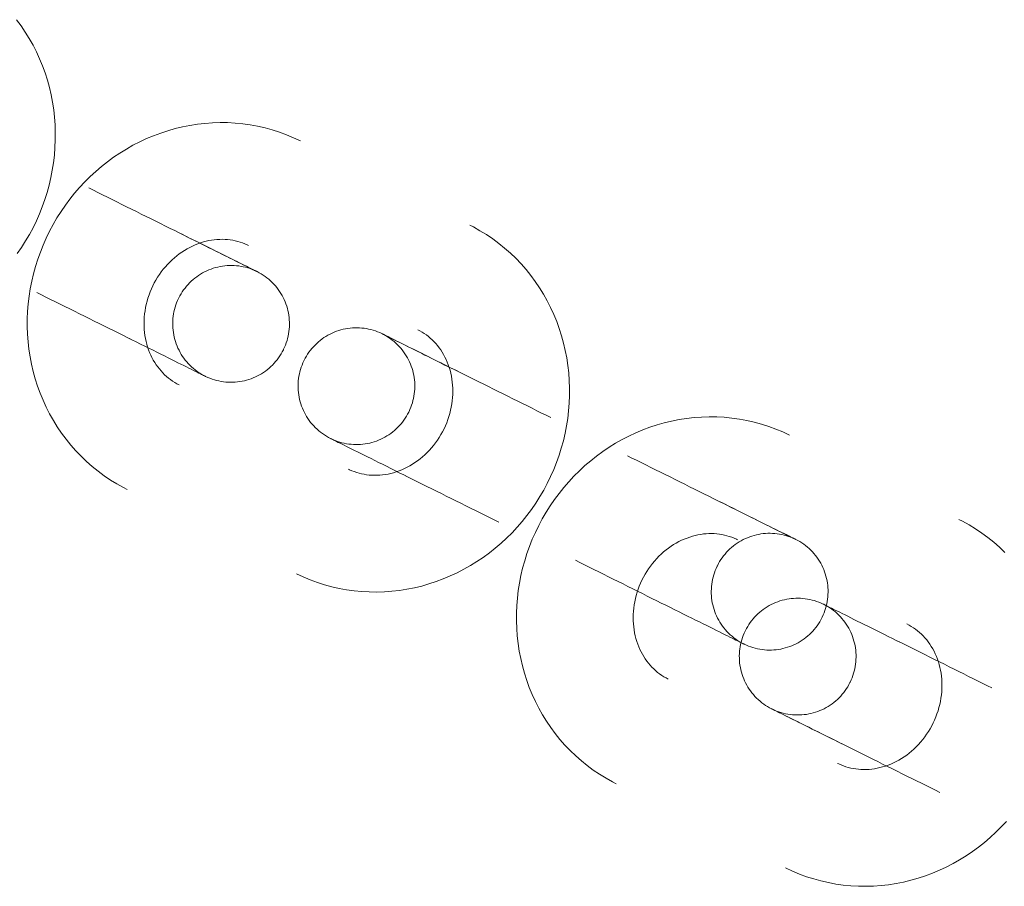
# Model space of a CAD drawing. Header units: millimetres. Extents: x -188930 to 271134, y -158090 to 283816.
# Tile 553 of 610: x 44253 to 44303, y 79073 to 79118. Entities that reach past the tile are written whole.
import ezdxf

# ---------------------------------------------------------------- set-up
doc = ezdxf.new("R2010")
doc.units = ezdxf.units.MM
doc.layers.add('I-FURN', color=30, linetype='Continuous', lineweight=9)

# ---------------------------------------------------------------- blocks, each defined once
blk = doc.blocks.new('LARSLAJ_hamak - LARSLAJ_hamak-V31-PZT-dwg')
at = {"layer": 'I-FURN', "flags": 128}
for points in [[(-292.658, 10.102), (-293.046, 10.093), (-293.434, 10.068), (-293.821, 10.026), (-294.205, 9.968), (-294.586, 9.893), (-294.964, 9.801), (-295.338, 9.694), (-295.706, 9.571), (-296.07, 9.432), (-296.426, 9.278), (-296.777, 9.109), (-297.119, 8.925), (-297.454, 8.727), (-297.781, 8.516), (-298.098, 8.291), (-298.406, 8.054), (-298.704, 7.804), (-298.992, 7.542), (-299.269, 7.268), (-299.535, 6.984), (-299.789, 6.689), (-300.032, 6.384), (-300.263, 6.07), (-300.481, 5.747), (-300.687, 5.416), (-300.879, 5.077), (-301.059, 4.731), (-301.225, 4.378), (-301.378, 4.018), (-301.517, 3.654), (-301.642, 3.284), (-301.753, 2.909)], [(-295.537, -9.426), (-295.166, -9.542), (-294.791, -9.642), (-294.411, -9.726), (-294.028, -9.793), (-293.643, -9.844), (-293.256, -9.878), (-292.867, -9.896), (-292.659, -9.898)], [(-282.943, -9.899), (-282.554, -9.891), (-282.166, -9.866), (-281.78, -9.824), (-281.396, -9.765), (-281.014, -9.69), (-280.636, -9.599), (-280.263, -9.492), (-279.894, -9.368), (-279.531, -9.229), (-279.174, -9.075), (-278.824, -8.906), (-278.481, -8.723), (-278.146, -8.525), (-277.82, -8.314), (-277.502, -8.089), (-277.194, -7.851), (-276.896, -7.601), (-276.608, -7.339), (-276.331, -7.066), (-276.065, -6.781), (-275.811, -6.487), (-275.568, -6.182), (-275.338, -5.868), (-275.119, -5.545), (-274.914, -5.214), (-274.721, -4.875), (-274.542, -4.528), (-274.375, -4.175), (-274.223, -3.816), (-274.084, -3.451), (-273.958, -3.081), (-273.847, -2.707), (-273.75, -2.328), (-273.667, -1.947), (-273.598, -1.562), (-273.544, -1.175), (-273.504, -0.786), (-273.478, -0.396), (-273.467, -0.005), (-273.47, 0.386), (-273.488, 0.777), (-273.52, 1.166), (-273.567, 1.554), (-273.628, 1.941), (-273.703, 2.324), (-273.793, 2.704), (-273.897, 3.081), (-274.014, 3.453), (-274.146, 3.821), (-274.291, 4.183), (-274.45, 4.54), (-274.623, 4.89), (-274.808, 5.233), (-275.007, 5.568), (-275.218, 5.896), (-275.442, 6.215), (-275.678, 6.525), (-275.927, 6.825), (-276.186, 7.115), (-276.458, 7.394), (-276.74, 7.663), (-277.032, 7.919), (-277.335, 8.163), (-277.647, 8.395), (-277.969, 8.614), (-278.299, 8.819), (-278.638, 9.01), (-278.984, 9.187), (-279.337, 9.349), (-279.697, 9.497), (-280.063, 9.628), (-280.434, 9.744), (-280.81, 9.844), (-281.189, 9.928), (-281.572, 9.996), (-281.957, 10.047), (-282.345, 10.081), (-282.733, 10.098), (-282.942, 10.101)], [(-263.42, 7.754), (-263.809, 7.745), (-264.197, 7.72), (-264.583, 7.678), (-264.967, 7.62), (-265.349, 7.545), (-265.727, 7.453), (-266.1, 7.346), (-266.469, 7.223), (-266.832, 7.084), (-267.189, 6.93), (-267.539, 6.761), (-267.882, 6.577), (-268.217, 6.38), (-268.543, 6.168), (-268.861, 5.943), (-269.169, 5.706), (-269.467, 5.456), (-269.755, 5.194), (-270.032, 4.92), (-270.298, 4.636), (-270.552, 4.341), (-270.795, 4.036), (-271.025, 3.722), (-271.243, 3.399), (-271.449, 3.068), (-271.642, 2.729), (-271.821, 2.383), (-271.988, 2.03), (-272.14, 1.671), (-272.279, 1.306), (-272.405, 0.936), (-272.516, 0.561), (-272.613, 0.183), (-272.696, -0.199), (-272.765, -0.584), (-272.819, -0.971), (-272.859, -1.36), (-272.885, -1.75), (-272.896, -2.141), (-272.893, -2.532), (-272.875, -2.922), (-272.843, -3.312), (-272.796, -3.7), (-272.735, -4.086), (-272.66, -4.47), (-272.57, -4.85), (-272.466, -5.227), (-272.349, -5.599), (-272.217, -5.967), (-272.072, -6.329), (-271.913, -6.685), (-271.74, -7.035), (-271.555, -7.378), (-271.356, -7.714), (-271.145, -8.041), (-270.921, -8.36), (-270.684, -8.67), (-270.436, -8.97), (-270.177, -9.26), (-269.905, -9.54), (-269.623, -9.808), (-269.331, -10.065), (-269.028, -10.309), (-268.716, -10.541), (-268.394, -10.759), (-268.064, -10.965), (-267.725, -11.156), (-267.379, -11.333), (-267.026, -11.495), (-266.666, -11.642), (-266.3, -11.774), (-265.929, -11.89), (-265.553, -11.99), (-265.174, -12.074), (-264.791, -12.141), (-264.406, -12.192), (-264.018, -12.226), (-263.63, -12.244), (-263.421, -12.246)], [(-253.705, -12.247), (-253.317, -12.239), (-252.929, -12.214), (-252.542, -12.172), (-252.158, -12.113), (-251.777, -12.038), (-251.399, -11.947), (-251.025, -11.839), (-250.657, -11.716), (-250.293, -11.577), (-249.936, -11.423), (-249.586, -11.254), (-249.244, -11.071), (-248.909, -10.873), (-248.582, -10.662), (-248.265, -10.437), (-247.957, -10.199), (-247.659, -9.949), (-247.371, -9.687), (-247.094, -9.414), (-246.828, -9.129), (-246.574, -8.835), (-246.331, -8.53), (-246.1, -8.216), (-245.882, -7.893), (-245.676, -7.562), (-245.484, -7.223), (-245.304, -6.876), (-245.138, -6.523), (-244.985, -6.164), (-244.846, -5.799), (-244.721, -5.429), (-244.61, -5.055), (-244.512, -4.676), (-244.429, -4.295), (-244.361, -3.91), (-244.306, -3.523), (-244.266, -3.134), (-244.241, -2.744), (-244.229, -2.353), (-244.233, -1.962), (-244.251, -1.571), (-244.283, -1.182), (-244.329, -0.793), (-244.391, -0.407), (-244.466, -0.024), (-244.555, 0.357), (-244.659, 0.733), (-244.777, 1.106), (-244.908, 1.473), (-245.054, 1.836), (-245.213, 2.192), (-245.385, 2.542), (-245.571, 2.885), (-245.769, 3.221), (-245.981, 3.548), (-246.205, 3.867), (-246.441, 4.177), (-246.689, 4.477), (-246.949, 4.767), (-247.22, 5.046), (-247.502, 5.315), (-247.795, 5.571), (-248.097, 5.816), (-248.41, 6.047), (-248.731, 6.266), (-249.062, 6.471), (-249.4, 6.662), (-249.747, 6.839), (-250.1, 7.002), (-250.46, 7.149), (-250.826, 7.28), (-251.197, 7.396), (-251.572, 7.496), (-251.952, 7.58), (-252.335, 7.648), (-252.72, 7.699), (-253.107, 7.733), (-253.496, 7.75), (-253.704, 7.753)], [(-243.257, -0.584), (-243.311, -0.971), (-243.351, -1.36), (-243.377, -1.75), (-243.388, -2.141), (-243.385, -2.532), (-243.367, -2.922), (-243.335, -3.312), (-243.288, -3.7), (-243.227, -4.086), (-243.152, -4.47), (-243.062, -4.85), (-242.958, -5.227), (-242.841, -5.599), (-242.709, -5.967), (-242.564, -6.329), (-242.405, -6.685), (-242.232, -7.035), (-242.047, -7.378), (-241.848, -7.714), (-241.637, -8.041), (-241.413, -8.36), (-241.176, -8.67), (-240.928, -8.97), (-240.668, -9.26), (-240.397, -9.54), (-240.115, -9.808), (-239.823, -10.065), (-239.52, -10.309), (-239.208, -10.541), (-238.886, -10.759), (-238.556, -10.965), (-238.217, -11.156), (-237.871, -11.333)], [(-292.658, -3.898), (-292.787, -3.895), (-292.916, -3.887), (-293.045, -3.873), (-293.174, -3.853), (-293.302, -3.828), (-293.43, -3.797), (-293.557, -3.761), (-293.684, -3.718), (-293.809, -3.671), (-293.933, -3.617), (-294.056, -3.558), (-294.177, -3.493), (-294.297, -3.422), (-294.415, -3.345), (-294.531, -3.263), (-294.645, -3.175), (-294.756, -3.082), (-294.864, -2.983), (-294.97, -2.879), (-295.072, -2.77), (-295.171, -2.655), (-295.267, -2.535), (-295.358, -2.411), (-295.445, -2.282), (-295.528, -2.148), (-295.607, -2.01), (-295.68, -1.868), (-295.749, -1.721), (-295.813, -1.572), (-295.871, -1.419), (-295.924, -1.263), (-295.971, -1.104), (-296.012, -0.943), (-296.048, -0.78), (-296.077, -0.615), (-296.101, -0.448), (-296.118, -0.281), (-296.129, -0.112), (-296.134, 0.057), (-296.132, 0.226), (-296.125, 0.394), (-296.111, 0.562), (-296.091, 0.729), (-296.064, 0.895), (-296.032, 1.06), (-295.994, 1.222), (-295.95, 1.382), (-295.9, 1.539), (-295.845, 1.694), (-295.784, 1.845), (-295.718, 1.993), (-295.647, 2.138), (-295.571, 2.278), (-295.49, 2.414), (-295.405, 2.546), (-295.316, 2.673), (-295.223, 2.795), (-295.126, 2.913), (-295.025, 3.025), (-294.921, 3.132), (-294.814, 3.234), (-294.705, 3.33), (-294.592, 3.42), (-294.477, 3.506), (-294.361, 3.585), (-294.242, 3.659), (-294.121, 3.727), (-293.999, 3.789), (-293.875, 3.846), (-293.751, 3.897), (-293.625, 3.942), (-293.498, 3.982), (-293.371, 4.016), (-293.243, 4.044), (-293.114, 4.067), (-292.985, 4.084), (-292.856, 4.095), (-292.727, 4.101), (-292.658, 4.102)], [(-282.943, 4.101), (-282.813, 4.098), (-282.684, 4.089), (-282.555, 4.075), (-282.426, 4.056), (-282.298, 4.031), (-282.17, 4), (-282.043, 3.963), (-281.917, 3.921), (-281.792, 3.873), (-281.667, 3.819), (-281.544, 3.76), (-281.423, 3.695), (-281.303, 3.624), (-281.185, 3.548), (-281.069, 3.466), (-280.956, 3.378), (-280.844, 3.285), (-280.736, 3.186), (-280.63, 3.082), (-280.528, 2.972), (-280.429, 2.858), (-280.334, 2.738), (-280.242, 2.613), (-280.155, 2.484), (-280.072, 2.35), (-279.994, 2.212), (-279.92, 2.07), (-279.851, 1.924), (-279.788, 1.774), (-279.729, 1.621), (-279.677, 1.465), (-279.629, 1.307), (-279.588, 1.146), (-279.553, 0.982), (-279.523, 0.817), (-279.5, 0.651), (-279.482, 0.483), (-279.471, 0.315), (-279.467, 0.146), (-279.468, -0.023), (-279.476, -0.192), (-279.49, -0.36), (-279.51, -0.527), (-279.536, -0.693), (-279.568, -0.857), (-279.607, -1.019), (-279.651, -1.18), (-279.7, -1.337), (-279.756, -1.492), (-279.817, -1.643), (-279.883, -1.791), (-279.954, -1.935), (-280.03, -2.076), (-280.11, -2.212), (-280.195, -2.343), (-280.284, -2.471), (-280.378, -2.593), (-280.475, -2.71), (-280.575, -2.822), (-280.679, -2.929), (-280.786, -3.031), (-280.896, -3.127), (-281.008, -3.218), (-281.123, -3.303), (-281.24, -3.383), (-281.359, -3.456), (-281.479, -3.525), (-281.601, -3.587), (-281.725, -3.644), (-281.85, -3.695), (-281.975, -3.74), (-282.102, -3.78), (-282.23, -3.813), (-282.358, -3.842), (-282.486, -3.864), (-282.615, -3.881), (-282.744, -3.893), (-282.873, -3.899), (-282.943, -3.899)], [(-288.386, 3.102), (-288.403, 3.102), (-288.431, 3.102), (-288.47, 3.102), (-288.52, 3.102), (-288.581, 3.102), (-288.653, 3.102), (-288.736, 3.102), (-288.829, 3.102), (-288.933, 3.102), (-289.047, 3.102), (-289.172, 3.102), (-289.306, 3.102), (-289.45, 3.102), (-289.603, 3.102), (-289.766, 3.102), (-289.938, 3.102), (-290.118, 3.102), (-290.307, 3.102), (-290.504, 3.102), (-290.708, 3.102), (-290.921, 3.102), (-291.14, 3.102), (-291.366, 3.102), (-291.599, 3.102), (-291.837, 3.102), (-292.081, 3.102), (-292.331, 3.102), (-292.585, 3.102), (-292.844, 3.102), (-293.107, 3.102), (-293.374, 3.102), (-293.643, 3.102), (-293.916, 3.102), (-294.191, 3.102), (-294.468, 3.102), (-294.746, 3.102), (-295.025, 3.102), (-295.305, 3.102), (-295.585, 3.102), (-295.865, 3.102), (-296.144, 3.102), (-296.421, 3.102), (-296.697, 3.102), (-296.971, 3.102), (-297.242, 3.102), (-297.511, 3.102), (-297.776, 3.102), (-298.037, 3.103)], [(-292.724, 3.103), (-292.468, 3.102), (-292.215, 3.102), (-291.968, 3.102), (-291.727, 3.102), (-291.491, 3.102), (-291.261, 3.102), (-291.038, 3.102), (-290.822, 3.102), (-290.613, 3.102), (-290.412, 3.102), (-290.219, 3.102), (-290.034, 3.102), (-289.857, 3.102), (-289.69, 3.102), (-289.531, 3.102), (-289.382, 3.102), (-289.243, 3.102), (-289.113, 3.102), (-288.994, 3.102), (-288.884, 3.102), (-288.785, 3.102), (-288.697, 3.102), (-288.619, 3.102), (-288.552, 3.102), (-288.496, 3.102), (-288.451, 3.102), (-288.417, 3.102), (-288.394, 3.102)], [(-291.381, 0.102), (-291.378, 0.222), (-291.371, 0.342), (-291.359, 0.461), (-291.343, 0.58), (-291.321, 0.698), (-291.295, 0.815), (-291.264, 0.931), (-291.229, 1.046), (-291.188, 1.159), (-291.144, 1.27), (-291.095, 1.38), (-291.042, 1.487), (-290.984, 1.593), (-290.923, 1.696), (-290.857, 1.796), (-290.787, 1.894), (-290.713, 1.988), (-290.636, 2.08), (-290.555, 2.169), (-290.471, 2.254), (-290.383, 2.336), (-290.292, 2.414), (-290.198, 2.489), (-290.101, 2.56), (-290.002, 2.626), (-289.899, 2.689), (-289.795, 2.748), (-289.688, 2.802), (-289.579, 2.852), (-289.468, 2.898), (-289.355, 2.939), (-289.241, 2.976), (-289.125, 3.008), (-289.008, 3.035), (-288.891, 3.058), (-288.772, 3.076), (-288.653, 3.09), (-288.533, 3.098), (-288.413, 3.102), (-288.381, 3.102)], [(-288.381, 3.102), (-288.261, 3.099), (-288.141, 3.092), (-288.021, 3.08), (-287.903, 3.063), (-287.785, 3.042), (-287.668, 3.016), (-287.552, 2.985), (-287.437, 2.949), (-287.324, 2.909), (-287.212, 2.865), (-287.103, 2.816), (-286.995, 2.763), (-286.89, 2.705), (-286.787, 2.643), (-286.687, 2.578), (-286.589, 2.508), (-286.494, 2.434), (-286.403, 2.357), (-286.314, 2.276), (-286.229, 2.192), (-286.147, 2.104), (-286.069, 2.013), (-285.994, 1.919), (-285.923, 1.822), (-285.856, 1.723), (-285.794, 1.62), (-285.735, 1.516), (-285.68, 1.409), (-285.63, 1.3), (-285.585, 1.189), (-285.543, 1.076), (-285.507, 0.962), (-285.475, 0.846), (-285.447, 0.729), (-285.425, 0.611), (-285.406, 0.493), (-285.393, 0.374), (-285.385, 0.254), (-285.381, 0.134), (-285.381, 0.102)], [(-263.42, -6.246), (-263.55, -6.243), (-263.679, -6.235), (-263.808, -6.221), (-263.937, -6.201), (-264.065, -6.176), (-264.193, -6.145), (-264.32, -6.109), (-264.446, -6.066), (-264.571, -6.018), (-264.696, -5.965), (-264.818, -5.906), (-264.94, -5.84), (-265.06, -5.77), (-265.178, -5.693), (-265.294, -5.611), (-265.407, -5.523), (-265.518, -5.43), (-265.627, -5.331), (-265.732, -5.227), (-265.835, -5.118), (-265.934, -5.003), (-266.029, -4.883), (-266.121, -4.759), (-266.208, -4.629), (-266.291, -4.496), (-266.369, -4.358), (-266.443, -4.215), (-266.512, -4.069), (-266.575, -3.92), (-266.634, -3.767), (-266.686, -3.611), (-266.734, -3.452), (-266.775, -3.291), (-266.81, -3.128), (-266.84, -2.963), (-266.863, -2.796), (-266.881, -2.629), (-266.892, -2.46), (-266.896, -2.291), (-266.895, -2.122), (-266.887, -1.954), (-266.873, -1.786), (-266.853, -1.618), (-266.827, -1.453), (-266.795, -1.288), (-266.756, -1.126), (-266.712, -0.966), (-266.663, -0.809), (-266.607, -0.654), (-266.546, -0.502), (-266.48, -0.355), (-266.409, -0.21), (-266.333, -0.07), (-266.253, 0.066), (-266.168, 0.198), (-266.078, 0.325), (-265.985, 0.447), (-265.888, 0.565), (-265.788, 0.677), (-265.684, 0.784), (-265.577, 0.886), (-265.467, 0.982), (-265.355, 1.073), (-265.24, 1.158), (-265.123, 1.237), (-265.004, 1.311), (-264.884, 1.379), (-264.761, 1.441), (-264.638, 1.498), (-264.513, 1.549), (-264.387, 1.594), (-264.261, 1.634), (-264.133, 1.668), (-264.005, 1.696), (-263.877, 1.719), (-263.748, 1.736), (-263.619, 1.747), (-263.49, 1.753), (-263.42, 1.754)], [(-253.705, 1.753), (-253.576, 1.75), (-253.446, 1.742), (-253.317, 1.728), (-253.189, 1.708), (-253.06, 1.683), (-252.933, 1.652), (-252.806, 1.615), (-252.679, 1.573), (-252.554, 1.525), (-252.43, 1.471), (-252.307, 1.412), (-252.186, 1.347), (-252.066, 1.276), (-251.948, 1.2), (-251.832, 1.118), (-251.718, 1.03), (-251.607, 0.937), (-251.499, 0.838), (-251.393, 0.734), (-251.291, 0.624), (-251.192, 0.51), (-251.096, 0.39), (-251.005, 0.265), (-250.918, 0.136), (-250.835, 0.002), (-250.756, -0.136), (-250.682, -0.278), (-250.614, -0.424), (-250.55, -0.574), (-250.492, -0.727), (-250.439, -0.883), (-250.392, -1.041), (-250.351, -1.202), (-250.315, -1.366), (-250.286, -1.531), (-250.262, -1.697), (-250.245, -1.865), (-250.234, -2.033), (-250.229, -2.202), (-250.231, -2.371), (-250.238, -2.54), (-250.252, -2.708), (-250.272, -2.875), (-250.299, -3.041), (-250.331, -3.205), (-250.369, -3.367), (-250.413, -3.527), (-250.463, -3.685), (-250.518, -3.839), (-250.579, -3.991), (-250.645, -4.139), (-250.716, -4.283), (-250.792, -4.423), (-250.873, -4.56), (-250.958, -4.691), (-251.047, -4.818), (-251.14, -4.941), (-251.237, -5.058), (-251.338, -5.17), (-251.442, -5.277), (-251.549, -5.379), (-251.658, -5.475), (-251.771, -5.566), (-251.886, -5.651), (-252.002, -5.731), (-252.121, -5.804), (-252.242, -5.873), (-252.364, -5.935), (-252.488, -5.992), (-252.612, -6.043), (-252.738, -6.088), (-252.865, -6.127), (-252.992, -6.161), (-253.12, -6.19), (-253.249, -6.212), (-253.377, -6.229), (-253.507, -6.241), (-253.636, -6.246), (-253.705, -6.247)], [(-288.607, -2.243), (-288.605, -2.123), (-288.598, -2.004), (-288.586, -1.884), (-288.569, -1.765), (-288.548, -1.647), (-288.521, -1.53), (-288.49, -1.414), (-288.455, -1.3), (-288.415, -1.187), (-288.37, -1.075), (-288.322, -0.966), (-288.268, -0.858), (-288.211, -0.753), (-288.149, -0.65), (-288.083, -0.549), (-288.014, -0.452), (-287.94, -0.357), (-287.863, -0.265), (-287.782, -0.177), (-287.697, -0.091), (-287.61, -0.01), (-287.519, 0.069), (-287.425, 0.143), (-287.328, 0.214), (-287.228, 0.281), (-287.126, 0.344), (-287.021, 0.402), (-286.914, 0.457), (-286.805, 0.507), (-286.694, 0.553), (-286.582, 0.594), (-286.467, 0.63), (-286.352, 0.663), (-286.235, 0.69), (-286.117, 0.713), (-285.998, 0.731), (-285.879, 0.744), (-285.759, 0.752), (-285.64, 0.756), (-285.607, 0.756)], [(-285.607, 0.756), (-285.487, 0.754), (-285.367, 0.747), (-285.248, 0.735), (-285.129, 0.718), (-285.011, 0.696), (-284.894, 0.67), (-284.778, 0.639), (-284.663, 0.604), (-284.55, 0.564), (-284.439, 0.519), (-284.329, 0.47), (-284.222, 0.417), (-284.117, 0.36), (-284.014, 0.298), (-283.913, 0.232), (-283.816, 0.162), (-283.721, 0.089), (-283.629, 0.012), (-283.54, -0.069), (-283.455, -0.154), (-283.373, -0.241), (-283.295, -0.332), (-283.22, -0.426), (-283.15, -0.523), (-283.083, -0.623), (-283.02, -0.725), (-282.961, -0.83), (-282.907, -0.937), (-282.857, -1.046), (-282.811, -1.157), (-282.77, -1.27), (-282.733, -1.384), (-282.701, -1.499), (-282.674, -1.616), (-282.651, -1.734), (-282.633, -1.853), (-282.62, -1.972), (-282.611, -2.092), (-282.608, -2.212), (-282.607, -2.244)], [(-275.951, 0.756), (-276.212, 0.756), (-276.477, 0.756), (-276.745, 0.756), (-277.017, 0.756), (-277.291, 0.756), (-277.567, 0.756), (-277.844, 0.756), (-278.123, 0.756), (-278.403, 0.756), (-278.683, 0.756), (-278.963, 0.756), (-279.242, 0.756), (-279.52, 0.756), (-279.797, 0.756), (-280.072, 0.756), (-280.344, 0.756), (-280.614, 0.756), (-280.881, 0.756), (-281.144, 0.756), (-281.402, 0.756), (-281.657, 0.756), (-281.906, 0.756), (-282.151, 0.756), (-282.389, 0.756), (-282.622, 0.756), (-282.848, 0.756), (-283.067, 0.756), (-283.279, 0.756), (-283.484, 0.756), (-283.681, 0.756), (-283.87, 0.756), (-284.05, 0.756), (-284.222, 0.756), (-284.384, 0.756), (-284.538, 0.756), (-284.682, 0.756), (-284.816, 0.756), (-284.94, 0.756), (-285.055, 0.756), (-285.158, 0.756), (-285.252, 0.756), (-285.335, 0.756), (-285.406, 0.756), (-285.468, 0.756), (-285.518, 0.756), (-285.557, 0.756), (-285.585, 0.756), (-285.602, 0.756)], [(-285.602, 0.756), (-285.585, 0.756), (-285.557, 0.756), (-285.518, 0.756), (-285.468, 0.756), (-285.406, 0.756), (-285.335, 0.756), (-285.252, 0.756), (-285.158, 0.756), (-285.055, 0.756), (-284.94, 0.756), (-284.816, 0.756), (-284.682, 0.756), (-284.538, 0.756), (-284.384, 0.756), (-284.222, 0.756), (-284.05, 0.756), (-283.87, 0.756), (-283.681, 0.756), (-283.484, 0.756), (-283.279, 0.756), (-283.067, 0.756), (-282.848, 0.756), (-282.622, 0.756), (-282.389, 0.756), (-282.151, 0.756), (-281.906, 0.756), (-281.657, 0.756), (-281.402, 0.756), (-281.263, 0.756)], [(-271.549, 0.755), (-271.287, 0.755), (-271.023, 0.755), (-270.754, 0.755), (-270.483, 0.754), (-270.209, 0.754), (-269.933, 0.754), (-269.655, 0.754), (-269.376, 0.754), (-269.097, 0.754), (-268.817, 0.754), (-268.537, 0.754), (-268.258, 0.754), (-267.979, 0.754), (-267.703, 0.754), (-267.428, 0.754), (-267.155, 0.754), (-266.885, 0.754), (-266.619, 0.754), (-266.356, 0.754), (-266.097, 0.754), (-265.843, 0.754), (-265.593, 0.754), (-265.349, 0.754), (-265.11, 0.754), (-264.878, 0.754), (-264.652, 0.754), (-264.432, 0.754), (-264.22, 0.754), (-264.015, 0.754), (-263.819, 0.754), (-263.63, 0.754), (-263.449, 0.754), (-263.278, 0.754), (-263.115, 0.754), (-262.962, 0.754), (-262.818, 0.754), (-262.683, 0.754), (-262.559, 0.754), (-262.445, 0.754), (-262.341, 0.754), (-262.248, 0.754), (-262.165, 0.754), (-262.093, 0.754), (-262.032, 0.754), (-261.982, 0.754), (-261.943, 0.754), (-261.915, 0.754), (-261.898, 0.754)], [(-261.898, 0.754), (-261.915, 0.754), (-261.943, 0.754), (-261.982, 0.754), (-262.032, 0.754), (-262.093, 0.754), (-262.165, 0.754), (-262.248, 0.754), (-262.341, 0.754), (-262.445, 0.754), (-262.559, 0.754), (-262.683, 0.754), (-262.818, 0.754), (-262.962, 0.754), (-263.115, 0.754), (-263.278, 0.754), (-263.449, 0.754), (-263.63, 0.754), (-263.819, 0.754), (-264.015, 0.754), (-264.22, 0.754), (-264.432, 0.754), (-264.652, 0.754), (-264.878, 0.754), (-265.11, 0.754), (-265.349, 0.755), (-265.593, 0.755), (-265.843, 0.755), (-266.097, 0.755), (-266.236, 0.755)], [(-264.893, -2.246), (-264.89, -2.126), (-264.883, -2.006), (-264.871, -1.887), (-264.854, -1.768), (-264.833, -1.65), (-264.807, -1.533), (-264.776, -1.417), (-264.74, -1.302), (-264.7, -1.189), (-264.656, -1.078), (-264.607, -0.968), (-264.554, -0.86), (-264.496, -0.755), (-264.434, -0.652), (-264.369, -0.552), (-264.299, -0.454), (-264.225, -0.359), (-264.148, -0.268), (-264.067, -0.179), (-263.983, -0.094), (-263.895, -0.012), (-263.804, 0.066), (-263.71, 0.141), (-263.613, 0.212), (-263.513, 0.279), (-263.411, 0.341), (-263.306, 0.4), (-263.199, 0.454), (-263.09, 0.504), (-262.98, 0.55), (-262.867, 0.591), (-262.753, 0.628), (-262.637, 0.66), (-262.52, 0.688), (-262.402, 0.71), (-262.284, 0.728), (-262.164, 0.742), (-262.045, 0.75), (-261.925, 0.754), (-261.892, 0.754)], [(-261.892, 0.754), (-261.772, 0.752), (-261.653, 0.744), (-261.533, 0.732), (-261.414, 0.716), (-261.296, 0.694), (-261.179, 0.668), (-261.063, 0.637), (-260.949, 0.602), (-260.836, 0.562), (-260.724, 0.517), (-260.615, 0.468), (-260.507, 0.415), (-260.402, 0.357), (-260.299, 0.296), (-260.199, 0.23), (-260.101, 0.16), (-260.006, 0.086), (-259.914, 0.009), (-259.826, -0.072), (-259.74, -0.156), (-259.659, -0.244), (-259.58, -0.335), (-259.506, -0.429), (-259.435, -0.526), (-259.368, -0.625), (-259.305, -0.728), (-259.247, -0.832), (-259.192, -0.939), (-259.142, -1.048), (-259.096, -1.159), (-259.055, -1.272), (-259.019, -1.386), (-258.986, -1.502), (-258.959, -1.619), (-258.936, -1.736), (-258.918, -1.855), (-258.905, -1.974), (-258.897, -2.094), (-258.893, -2.214), (-258.893, -2.246)], [(-257.699, -2.243), (-257.697, -2.123), (-257.69, -2.004), (-257.678, -1.884), (-257.661, -1.765), (-257.64, -1.647), (-257.613, -1.53), (-257.583, -1.414), (-257.547, -1.3), (-257.507, -1.187), (-257.463, -1.075), (-257.414, -0.966), (-257.36, -0.858), (-257.303, -0.753), (-257.241, -0.65), (-257.175, -0.549), (-257.106, -0.452), (-257.032, -0.357), (-256.955, -0.265), (-256.874, -0.177), (-256.789, -0.091), (-256.702, -0.01), (-256.611, 0.069), (-256.517, 0.143), (-256.42, 0.214), (-256.32, 0.281), (-256.218, 0.344), (-256.113, 0.402), (-256.006, 0.457), (-255.897, 0.507), (-255.786, 0.553), (-255.674, 0.594), (-255.559, 0.63), (-255.444, 0.663), (-255.327, 0.69), (-255.209, 0.713), (-255.09, 0.731), (-254.971, 0.744), (-254.851, 0.752), (-254.732, 0.756), (-254.699, 0.756)], [(-254.699, 0.756), (-254.579, 0.754), (-254.459, 0.747), (-254.34, 0.735), (-254.221, 0.718), (-254.103, 0.696), (-253.986, 0.67), (-253.87, 0.639), (-253.755, 0.604), (-253.642, 0.564), (-253.531, 0.519), (-253.421, 0.47), (-253.314, 0.417), (-253.209, 0.36), (-253.106, 0.298), (-253.005, 0.232), (-252.908, 0.162), (-252.813, 0.089), (-252.721, 0.012), (-252.632, -0.069), (-252.547, -0.154), (-252.465, -0.241), (-252.387, -0.332), (-252.312, -0.426), (-252.242, -0.523), (-252.175, -0.623), (-252.112, -0.725), (-252.053, -0.83), (-251.999, -0.937), (-251.949, -1.046), (-251.903, -1.157), (-251.862, -1.27), (-251.825, -1.384), (-251.793, -1.499), (-251.766, -1.616), (-251.743, -1.734), (-251.725, -1.853), (-251.712, -1.972), (-251.703, -2.092), (-251.7, -2.212), (-251.699, -2.244)], [(-245.043, 0.756), (-245.304, 0.756), (-245.569, 0.756), (-245.837, 0.756), (-246.109, 0.756), (-246.383, 0.756), (-246.659, 0.756), (-246.936, 0.756), (-247.215, 0.756), (-247.495, 0.756), (-247.775, 0.756), (-248.055, 0.756), (-248.334, 0.756), (-248.612, 0.756), (-248.889, 0.756), (-249.164, 0.756), (-249.436, 0.756), (-249.706, 0.756), (-249.973, 0.756), (-250.236, 0.756), (-250.495, 0.756), (-250.749, 0.756), (-250.998, 0.756), (-251.243, 0.756), (-251.481, 0.756), (-251.714, 0.756), (-251.94, 0.756), (-252.159, 0.756), (-252.371, 0.756), (-252.576, 0.756), (-252.773, 0.756), (-252.962, 0.756), (-253.142, 0.756), (-253.314, 0.756), (-253.476, 0.756), (-253.63, 0.756), (-253.774, 0.756), (-253.908, 0.756), (-254.032, 0.756), (-254.147, 0.756), (-254.25, 0.756), (-254.344, 0.756), (-254.427, 0.756), (-254.499, 0.756), (-254.56, 0.756), (-254.61, 0.756), (-254.649, 0.756), (-254.677, 0.756), (-254.694, 0.756)], [(-254.694, 0.756), (-254.677, 0.756), (-254.649, 0.756), (-254.61, 0.756), (-254.56, 0.756), (-254.499, 0.756), (-254.427, 0.756), (-254.344, 0.756), (-254.25, 0.756), (-254.147, 0.756), (-254.032, 0.756), (-253.908, 0.756), (-253.774, 0.756), (-253.63, 0.756), (-253.477, 0.756), (-253.314, 0.756), (-253.142, 0.756), (-252.962, 0.756), (-252.773, 0.756), (-252.576, 0.756), (-252.371, 0.756), (-252.159, 0.756), (-251.94, 0.756), (-251.714, 0.756), (-251.481, 0.756), (-251.243, 0.756), (-250.998, 0.756), (-250.749, 0.756), (-250.495, 0.756), (-250.355, 0.756)], [(-288.381, -2.898), (-288.501, -2.896), (-288.621, -2.889), (-288.74, -2.877), (-288.859, -2.86), (-288.977, -2.838), (-289.094, -2.812), (-289.21, -2.781), (-289.325, -2.746), (-289.438, -2.706), (-289.549, -2.661), (-289.659, -2.612), (-289.766, -2.559), (-289.872, -2.501), (-289.975, -2.44), (-290.075, -2.374), (-290.173, -2.304), (-290.268, -2.231), (-290.359, -2.153), (-290.448, -2.072), (-290.533, -1.988), (-290.615, -1.9), (-290.693, -1.809), (-290.768, -1.715), (-290.839, -1.618), (-290.905, -1.519), (-290.968, -1.417), (-291.027, -1.312), (-291.081, -1.205), (-291.131, -1.096), (-291.177, -0.985), (-291.218, -0.872), (-291.255, -0.758), (-291.287, -0.642), (-291.315, -0.526), (-291.337, -0.408), (-291.355, -0.289), (-291.369, -0.17), (-291.377, -0.05), (-291.381, 0.07), (-291.381, 0.102)], [(-285.381, 0.102), (-285.383, -0.018), (-285.391, -0.138), (-285.403, -0.258), (-285.419, -0.376), (-285.441, -0.494), (-285.467, -0.612), (-285.498, -0.727), (-285.533, -0.842), (-285.573, -0.955), (-285.618, -1.067), (-285.667, -1.176), (-285.72, -1.284), (-285.778, -1.389), (-285.839, -1.492), (-285.905, -1.592), (-285.975, -1.69), (-286.048, -1.785), (-286.126, -1.877), (-286.207, -1.965), (-286.291, -2.05), (-286.379, -2.132), (-286.47, -2.211), (-286.564, -2.285), (-286.661, -2.356), (-286.76, -2.423), (-286.862, -2.486), (-286.967, -2.544), (-287.074, -2.599), (-287.183, -2.649), (-287.294, -2.694), (-287.407, -2.736), (-287.521, -2.772), (-287.637, -2.804), (-287.753, -2.832), (-287.871, -2.855), (-287.99, -2.873), (-288.109, -2.886), (-288.229, -2.894), (-288.349, -2.898), (-288.381, -2.898)], [(-285.608, -5.244), (-285.728, -5.241), (-285.847, -5.234), (-285.967, -5.222), (-286.086, -5.205), (-286.204, -5.184), (-286.321, -5.158), (-286.437, -5.127), (-286.551, -5.091), (-286.664, -5.051), (-286.776, -5.007), (-286.885, -4.958), (-286.993, -4.905), (-287.098, -4.847), (-287.201, -4.785), (-287.302, -4.72), (-287.399, -4.65), (-287.494, -4.576), (-287.586, -4.499), (-287.674, -4.418), (-287.76, -4.334), (-287.842, -4.246), (-287.92, -4.155), (-287.994, -4.061), (-288.065, -3.964), (-288.132, -3.864), (-288.195, -3.762), (-288.253, -3.657), (-288.308, -3.55), (-288.358, -3.441), (-288.404, -3.33), (-288.445, -3.218), (-288.482, -3.104), (-288.514, -2.988), (-288.541, -2.871), (-288.564, -2.753), (-288.582, -2.635), (-288.595, -2.515), (-288.604, -2.396), (-288.607, -2.276), (-288.607, -2.243)], [(-282.607, -2.244), (-282.61, -2.364), (-282.617, -2.484), (-282.629, -2.603), (-282.646, -2.722), (-282.667, -2.84), (-282.693, -2.957), (-282.724, -3.073), (-282.76, -3.188), (-282.8, -3.301), (-282.844, -3.412), (-282.893, -3.522), (-282.947, -3.629), (-283.004, -3.735), (-283.066, -3.837), (-283.132, -3.938), (-283.201, -4.035), (-283.275, -4.13), (-283.352, -4.222), (-283.433, -4.311), (-283.517, -4.396), (-283.605, -4.478), (-283.696, -4.556), (-283.79, -4.631), (-283.887, -4.701), (-283.987, -4.768), (-284.089, -4.831), (-284.194, -4.89), (-284.301, -4.944), (-284.41, -4.994), (-284.521, -5.04), (-284.633, -5.081), (-284.748, -5.118), (-284.863, -5.15), (-284.98, -5.177), (-285.098, -5.2), (-285.216, -5.218), (-285.336, -5.231), (-285.455, -5.24), (-285.575, -5.243), (-285.608, -5.244)], [(-261.893, -5.246), (-262.013, -5.244), (-262.133, -5.236), (-262.252, -5.224), (-262.371, -5.208), (-262.489, -5.186), (-262.606, -5.16), (-262.722, -5.129), (-262.837, -5.094), (-262.95, -5.054), (-263.061, -5.009), (-263.171, -4.96), (-263.278, -4.907), (-263.384, -4.849), (-263.486, -4.788), (-263.587, -4.722), (-263.685, -4.652), (-263.779, -4.579), (-263.871, -4.501), (-263.96, -4.42), (-264.045, -4.336), (-264.127, -4.248), (-264.205, -4.157), (-264.28, -4.063), (-264.35, -3.966), (-264.417, -3.867), (-264.48, -3.764), (-264.539, -3.66), (-264.593, -3.553), (-264.643, -3.444), (-264.689, -3.333), (-264.73, -3.22), (-264.767, -3.106), (-264.799, -2.99), (-264.826, -2.873), (-264.849, -2.756), (-264.867, -2.637), (-264.88, -2.518), (-264.889, -2.398), (-264.893, -2.278), (-264.893, -2.246)], [(-258.893, -2.246), (-258.895, -2.366), (-258.902, -2.486), (-258.914, -2.605), (-258.931, -2.724), (-258.953, -2.842), (-258.979, -2.959), (-259.01, -3.075), (-259.045, -3.19), (-259.085, -3.303), (-259.13, -3.415), (-259.179, -3.524), (-259.232, -3.632), (-259.289, -3.737), (-259.351, -3.84), (-259.417, -3.94), (-259.487, -4.038), (-259.56, -4.133), (-259.637, -4.224), (-259.718, -4.313), (-259.803, -4.398), (-259.891, -4.48), (-259.981, -4.558), (-260.075, -4.633), (-260.172, -4.704), (-260.272, -4.771), (-260.374, -4.833), (-260.479, -4.892), (-260.586, -4.946), (-260.695, -4.997), (-260.806, -5.042), (-260.919, -5.084), (-261.033, -5.12), (-261.148, -5.152), (-261.265, -5.18), (-261.383, -5.202), (-261.502, -5.22), (-261.621, -5.234), (-261.741, -5.242), (-261.861, -5.246), (-261.893, -5.246)], [(-254.7, -5.244), (-254.82, -5.241), (-254.939, -5.234), (-255.059, -5.222), (-255.178, -5.205), (-255.296, -5.184), (-255.413, -5.158), (-255.529, -5.127), (-255.643, -5.091), (-255.757, -5.051), (-255.868, -5.007), (-255.978, -4.958), (-256.085, -4.905), (-256.19, -4.847), (-256.293, -4.785), (-256.394, -4.72), (-256.491, -4.65), (-256.586, -4.576), (-256.678, -4.499), (-256.766, -4.418), (-256.852, -4.334), (-256.934, -4.246), (-257.012, -4.155), (-257.086, -4.061), (-257.157, -3.964), (-257.224, -3.864), (-257.287, -3.762), (-257.345, -3.657), (-257.4, -3.55), (-257.45, -3.441), (-257.496, -3.33), (-257.537, -3.218), (-257.574, -3.104), (-257.606, -2.988), (-257.633, -2.871), (-257.656, -2.753), (-257.674, -2.635), (-257.687, -2.515), (-257.696, -2.396), (-257.699, -2.276), (-257.699, -2.243)], [(-251.699, -2.244), (-251.702, -2.364), (-251.709, -2.484), (-251.721, -2.603), (-251.738, -2.722), (-251.759, -2.84), (-251.785, -2.957), (-251.816, -3.073), (-251.852, -3.188), (-251.892, -3.301), (-251.936, -3.412), (-251.985, -3.522), (-252.039, -3.629), (-252.096, -3.735), (-252.158, -3.837), (-252.224, -3.938), (-252.293, -4.035), (-252.367, -4.13), (-252.444, -4.222), (-252.525, -4.311), (-252.61, -4.396), (-252.697, -4.478), (-252.788, -4.556), (-252.882, -4.631), (-252.979, -4.701), (-253.079, -4.768), (-253.181, -4.831), (-253.286, -4.89), (-253.393, -4.944), (-253.502, -4.994), (-253.613, -5.04), (-253.725, -5.081), (-253.84, -5.118), (-253.955, -5.15), (-254.072, -5.177), (-254.19, -5.2), (-254.308, -5.218), (-254.428, -5.231), (-254.547, -5.24), (-254.667, -5.243), (-254.7, -5.244)], [(-298.037, -2.897), (-297.776, -2.898), (-297.511, -2.898), (-297.243, -2.898), (-296.972, -2.898), (-296.698, -2.898), (-296.422, -2.898), (-296.144, -2.898), (-295.865, -2.898), (-295.586, -2.898), (-295.306, -2.898), (-295.026, -2.898), (-294.747, -2.898), (-294.468, -2.898), (-294.191, -2.898), (-293.917, -2.898), (-293.644, -2.898), (-293.374, -2.898), (-293.108, -2.898), (-292.845, -2.898), (-292.586, -2.898), (-292.331, -2.898), (-292.082, -2.898), (-291.838, -2.898), (-291.599, -2.898), (-291.367, -2.898), (-291.14, -2.898), (-290.921, -2.898), (-290.709, -2.898), (-290.504, -2.898), (-290.307, -2.898), (-290.119, -2.898), (-289.938, -2.898), (-289.767, -2.898), (-289.604, -2.898), (-289.45, -2.898), (-289.306, -2.898), (-289.172, -2.898), (-289.048, -2.898), (-288.934, -2.898), (-288.83, -2.898), (-288.737, -2.898), (-288.654, -2.898), (-288.582, -2.898), (-288.521, -2.898), (-288.471, -2.898), (-288.432, -2.898), (-288.404, -2.898), (-288.387, -2.898)], [(-288.387, -2.898), (-288.404, -2.898), (-288.432, -2.898), (-288.471, -2.898), (-288.521, -2.898), (-288.582, -2.898), (-288.654, -2.898), (-288.737, -2.898), (-288.83, -2.898), (-288.934, -2.898), (-289.048, -2.898), (-289.172, -2.898), (-289.306, -2.898), (-289.45, -2.898), (-289.604, -2.898), (-289.767, -2.898), (-289.938, -2.898), (-290.119, -2.898), (-290.307, -2.898), (-290.504, -2.898), (-290.709, -2.898), (-290.921, -2.898), (-291.14, -2.898), (-291.367, -2.898), (-291.599, -2.898), (-291.838, -2.898), (-292.082, -2.898), (-292.331, -2.898), (-292.586, -2.898), (-292.725, -2.897)], [(-285.602, -5.244), (-285.585, -5.244), (-285.557, -5.244), (-285.518, -5.244), (-285.468, -5.244), (-285.407, -5.244), (-285.335, -5.244), (-285.252, -5.244), (-285.159, -5.244), (-285.055, -5.244), (-284.941, -5.244), (-284.817, -5.244), (-284.682, -5.244), (-284.538, -5.244), (-284.385, -5.244), (-284.222, -5.244), (-284.051, -5.244), (-283.87, -5.244), (-283.682, -5.244), (-283.485, -5.244), (-283.28, -5.244), (-283.068, -5.244), (-282.848, -5.244), (-282.622, -5.244), (-282.39, -5.244), (-282.151, -5.244), (-281.907, -5.244), (-281.657, -5.244), (-281.403, -5.244), (-281.144, -5.244), (-280.881, -5.244), (-280.615, -5.244), (-280.345, -5.244), (-280.072, -5.244), (-279.797, -5.244), (-279.521, -5.244), (-279.242, -5.244), (-278.963, -5.244), (-278.683, -5.244), (-278.403, -5.244), (-278.124, -5.244), (-277.845, -5.244), (-277.567, -5.244), (-277.291, -5.244), (-277.017, -5.244), (-276.746, -5.244), (-276.478, -5.244), (-276.213, -5.244), (-275.952, -5.244)], [(-281.264, -5.244), (-281.521, -5.244), (-281.773, -5.244), (-282.02, -5.244), (-282.262, -5.244), (-282.498, -5.244), (-282.727, -5.244), (-282.95, -5.244), (-283.166, -5.244), (-283.375, -5.244), (-283.576, -5.244), (-283.769, -5.244), (-283.954, -5.244), (-284.131, -5.244), (-284.298, -5.244), (-284.457, -5.244), (-284.606, -5.244), (-284.745, -5.244), (-284.875, -5.244), (-284.995, -5.244), (-285.104, -5.244), (-285.203, -5.244), (-285.292, -5.244), (-285.37, -5.244), (-285.437, -5.244), (-285.493, -5.244), (-285.538, -5.244), (-285.572, -5.244), (-285.594, -5.244)], [(-261.899, -5.246), (-261.915, -5.246), (-261.943, -5.246), (-261.982, -5.246), (-262.033, -5.246), (-262.094, -5.246), (-262.166, -5.246), (-262.248, -5.246), (-262.342, -5.246), (-262.446, -5.246), (-262.56, -5.246), (-262.684, -5.246), (-262.818, -5.246), (-262.962, -5.246), (-263.116, -5.246), (-263.278, -5.246), (-263.45, -5.246), (-263.63, -5.246), (-263.819, -5.246), (-264.016, -5.246), (-264.221, -5.246), (-264.433, -5.246), (-264.652, -5.246), (-264.878, -5.246), (-265.111, -5.246), (-265.349, -5.246), (-265.594, -5.246), (-265.843, -5.246), (-266.098, -5.246), (-266.356, -5.246), (-266.619, -5.246), (-266.886, -5.246), (-267.156, -5.246), (-267.428, -5.246), (-267.703, -5.246), (-267.98, -5.246), (-268.258, -5.246), (-268.538, -5.246), (-268.817, -5.246), (-269.097, -5.246), (-269.377, -5.246), (-269.656, -5.246), (-269.934, -5.246), (-270.21, -5.246), (-270.483, -5.246), (-270.755, -5.245), (-271.023, -5.245), (-271.288, -5.245), (-271.549, -5.245)], [(-266.237, -5.245), (-265.98, -5.245), (-265.728, -5.245), (-265.481, -5.245), (-265.239, -5.246), (-265.003, -5.246), (-264.773, -5.246), (-264.55, -5.246), (-264.334, -5.246), (-264.126, -5.246), (-263.924, -5.246), (-263.731, -5.246), (-263.546, -5.246), (-263.37, -5.246), (-263.202, -5.246), (-263.044, -5.246), (-262.895, -5.246), (-262.755, -5.246), (-262.626, -5.246), (-262.506, -5.246), (-262.396, -5.246), (-262.297, -5.246), (-262.209, -5.246), (-262.131, -5.246), (-262.064, -5.246), (-262.008, -5.246), (-261.963, -5.246), (-261.929, -5.246), (-261.906, -5.246)], [(-254.694, -5.244), (-254.677, -5.244), (-254.649, -5.244), (-254.61, -5.244), (-254.56, -5.244), (-254.499, -5.244), (-254.427, -5.244), (-254.344, -5.244), (-254.251, -5.244), (-254.147, -5.244), (-254.033, -5.244), (-253.909, -5.244), (-253.774, -5.244), (-253.631, -5.244), (-253.477, -5.244), (-253.314, -5.244), (-253.143, -5.244), (-252.962, -5.244), (-252.774, -5.244), (-252.577, -5.244), (-252.372, -5.244), (-252.16, -5.244), (-251.94, -5.244), (-251.714, -5.244), (-251.482, -5.244), (-251.243, -5.244), (-250.999, -5.244), (-250.75, -5.244), (-250.495, -5.244), (-250.236, -5.244), (-249.973, -5.244), (-249.707, -5.244), (-249.437, -5.244), (-249.164, -5.244), (-248.889, -5.244), (-248.613, -5.244), (-248.334, -5.244), (-248.055, -5.244), (-247.775, -5.244), (-247.495, -5.244), (-247.216, -5.244), (-246.937, -5.244), (-246.659, -5.244), (-246.383, -5.244), (-246.109, -5.244), (-245.838, -5.244), (-245.57, -5.244), (-245.305, -5.244), (-245.044, -5.244)], [(-250.356, -5.244), (-250.613, -5.244), (-250.865, -5.244), (-251.112, -5.244), (-251.354, -5.244), (-251.59, -5.244), (-251.819, -5.244), (-252.042, -5.244), (-252.258, -5.244), (-252.467, -5.244), (-252.668, -5.244), (-252.862, -5.244), (-253.046, -5.244), (-253.223, -5.244), (-253.39, -5.244), (-253.549, -5.244), (-253.698, -5.244), (-253.837, -5.244), (-253.967, -5.244), (-254.087, -5.244), (-254.196, -5.244), (-254.295, -5.244), (-254.384, -5.244), (-254.462, -5.244), (-254.529, -5.244), (-254.585, -5.244), (-254.63, -5.244), (-254.664, -5.244), (-254.686, -5.244)]]:
    blk.add_lwpolyline(points, dxfattribs=at)

msp = doc.modelspace()

# ---------------------------------------------------------------- block references
at = {"layer": 'I-FURN', "rotation": 153.5634422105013}
msp.add_blockref('LARSLAJ_hamak - LARSLAJ_hamak-V31-PZT-dwg', (44034.389, 79213.566), dxfattribs=at)

doc.saveas('drawing.dxf')
